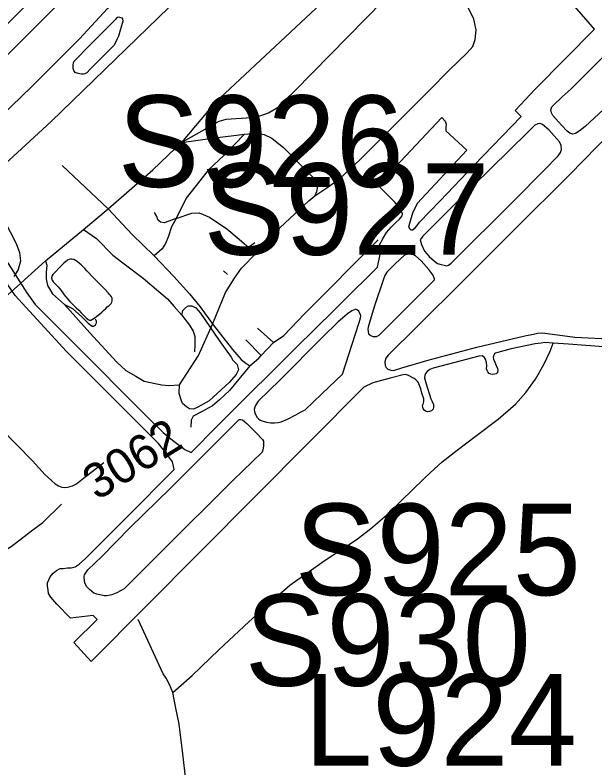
# Model space of a CAD drawing. Extents: x 2001466 to 31450019, y -30647475 to 847247.
# Drawn here: x 2059402 to 2063555, y 768658 to 774052 of the extents above; entities that cross this region are included whole.
import ezdxf

# ---------------------------------------------------------------- set-up
doc = ezdxf.new("R2010")
doc.units = 0
for name, color, linetype in [('Exist Aviation Commercial or Municipal Perimeter Paved', 7, 'Continuous'), ('Exist Hydrographic Misc Water Feature', 7, 'Continuous'), ('Exist Road Non-System Type 51', 7, 'Continuous'), ('Exist Road Primary Interstate Structure Cantilever Sign Number Label', 7, 'Continuous'), ('Exist Road Primary Interstate Structure Ovrhead Sign Number Label', 7, 'Continuous'), ('Exist Road Secondary Type 51 Number Label', 7, 'Continuous')]:
    doc.layers.add(name, color=color, linetype=linetype)

msp = doc.modelspace()

# ---------------------------------------------------------------- linework, layer by layer
at = {"layer": 'Exist Aviation Commercial or Municipal Perimeter Paved'}
for points in [[(2059403.3, 772042.5), (2059285.4, 772211.2), (2059017, 772698), (2058828, 772882.2), (2058769, 772953.1), (2058758.1, 773147.4), (2058599.8, 773010.4), (2058486.5, 773117.9), (2063351, 778047.9)], [(2061105.6, 774692.3), (2060426.1, 774032.6)], [(2059475.3, 773893.5), (2059936, 774355.4), (2059979.9, 774367.7), (2060003.9, 774367.6), (2060027.7, 774359.5), (2060045.3, 774349.8), (2060063.8, 774333.4), (2060086.1, 774308.5), (2060106.6, 774268.7), (2060113.1, 774235.2), (2060115.2, 774207.1), (2060111, 774179.2), (2060097.7, 774143), (2060064.7, 774098.2), (2059863.9, 773882), (2059834.8, 773852.9)], [(2062008, 772368.8), (2062006.5, 772373.4), (2062013.2, 772405.2), (2062038.2, 772452.7), (2062063, 772494.2), (2062095.8, 772531.5), (2062130.5, 772568.8), (2062155, 772590.3), (2062173.5, 772614), (2062175.8, 772629.9), (2062154.6, 772670.3), (2062121.5, 772711), (2062072.5, 772762), (2062033.3, 772800.8), (2061998, 772837.5), (2062161.5, 773004.2), (2062457.9, 773318.2), (2062481.3, 773291.7), (2062488.9, 773269.5), (2062486.4, 773247.6), (2062486, 773223.6), (2062637.1, 773084.5), (2062281.3, 772701.8), (2062247.8, 772632.4), (2062226.3, 772558.9), (2062219.8, 772533), (2062227.6, 772522.8), (2062237.4, 772512.6), (2062247.4, 772514.4), (2062267.7, 772528), (2062282.1, 772545.7), (2062298.6, 772569.4), (2062445.7, 772720.4), (2062690.9, 772977.4), (2063026, 773324.6), (2062982.9, 773367.4), (2063129.9, 773523.6), (2063551.6, 773951.8), (2063318.4, 774223.9)], [(2060426.1, 774032.6), (2059660.2, 773289.1), (2059113.7, 772788.8), (2059145.9, 772696.5), (2059171.6, 772602), (2059218.9, 772518.3), (2059352, 772271.3), (2059487.2, 772063), (2059547.3, 771979.3), (2059813.5, 771710.9), (2060348.1, 771174.4)], [(2059943, 773840.6), (2060062, 773961.8), (2060126.4, 774024.9), (2060133.4, 774033.8), (2060141.1, 774038.5), (2060149.4, 774037.9), (2060165.9, 774033.2), (2060172.4, 774024.9), (2060174.2, 774008.4), (2060142.9, 773901.5), (2060134.2, 773881.8)], [(2059834.8, 773852.9), (2059520.3, 773538.3), (2059304.2, 773329.3), (2059241.6, 773292.7), (2059221.6, 773285.6), (2059200.3, 773286.8), (2059167.2, 773298.6), (2059135.3, 773322.2), (2059105.8, 773348.2), (2059083.4, 773377.7), (2059069.2, 773422.6), (2059069.2, 773474.6), (2059089.3, 773506.4), (2059475.3, 773893.5)], [(2060134.2, 773881.8), (2060126.9, 773865.5), (2060108.6, 773834.2), (2059941, 773664.1), (2059915.6, 773638.1), (2059902.6, 773630.5), (2059892.6, 773628.1), (2059877.2, 773628.7), (2059854.8, 773632.8), (2059832.3, 773641.7), (2059827.6, 773647.6), (2059822.9, 773654.1), (2059819.3, 773668.8), (2059818.2, 773694.8), (2059820.5, 773710.8), (2059825.8, 773721.3), (2059943, 773840.6)], [(2063379.5, 773518.8), (2063754.6, 773894.9)], [(2063615.1, 773376.5), (2063484.6, 773253.2), (2063441.9, 773220), (2063415.6, 773204.6), (2063397.5, 773199), (2063375.6, 773205.4), (2063355.9, 773219.8), (2063314.8, 773262.6), (2063254.2, 773331.9), (2063242.6, 773352.1), (2063239.1, 773374.2), (2063245.5, 773394.1), (2063257.7, 773405.8), (2063321, 773466.5), (2063383.9, 773524)], [(2063761.7, 773307.5), (2063375.6, 772909.4), (2062981.5, 772517.4), (2062611.9, 772147), (2062285.3, 771823.6), (2062073.1, 771616), (2062056.6, 771594.3), (2062050.1, 771568.4), (2062051.5, 771542.4), (2062059.2, 771526.2), (2062071, 771516), (2062092.8, 771507.6), (2062112.8, 771505.1), (2062171.2, 771523.9), (2062352.2, 771576.2), (2062710.2, 771672.9), (2063053.9, 771753.9), (2063114.2, 771766.7), (2063144.3, 771772.1), (2063178.4, 771775.4), (2063411.7, 771744.6), (2063699.5, 771730.7)], [(2062494.1, 772255.4), (2062506.3, 772261.1), (2062524.5, 772274.8), (2062979.8, 772725.5), (2063188.2, 772939.2), (2063290.3, 773043.1), (2063308.8, 773066.8), (2063315.2, 773088.6), (2063313.8, 773116.7), (2063300.4, 773144.9), (2063224.1, 773230.5), (2063178.9, 773269.4), (2063161, 773275.8), (2063145, 773274.1), (2063124.8, 773262.5), (2063104.4, 773244.9), (2063073.8, 773213.6), (2062683.9, 772829.5), (2062322.5, 772468.9), (2062303.9, 772441.3), (2062313.3, 772409.1), (2062334.3, 772360.7), (2062367.5, 772322), (2062404.8, 772289.2), (2062428.5, 772272.7), (2062454.3, 772264.2), (2062476.2, 772259.7), (2062494.1, 772255.4)], [(2061470.4, 771724.6), (2061493.7, 771747.8), (2061997.9, 772245.5), (2062017.8, 772339.1), (2062008, 772368.8)], [(2061975.7, 771748), (2061989.8, 771749.7), (2062010, 771759.3), (2062314.2, 772065), (2062387.7, 772135.5), (2062402, 772149.3), (2062406.1, 772155.2), (2062406.2, 772161.2), (2062392.8, 772191.4), (2062365.6, 772230), (2062310.9, 772291.1), (2062269.6, 772328), (2062255.7, 772334.3), (2062237.8, 772336.6), (2062223.8, 772338.9), (2062207.8, 772337.2), (2062191.7, 772331.6), (2062124.4, 772268.9), (2062065.2, 772210.1), (2062050.7, 772186.4), (2062042.3, 772166.6), (2061976.2, 771968), (2061946.2, 771866.6), (2061931.1, 771814.9), (2061928.9, 771802.9), (2061930.5, 771784.9), (2061934.2, 771768.8), (2061942, 771760.6), (2061947.9, 771756.5), (2061965.8, 771750.2), (2061975.7, 771748)], [(2060299.3, 771113.4), (2059768.5, 771644.3), (2059403.3, 772042.5)], [(2061259.1, 771130.6), (2061287.1, 771132), (2061307.2, 771137.6), (2061353.6, 771156.6), (2061418.3, 771189.3), (2061450.7, 771208.7), (2061479, 771224.1), (2061599.3, 771337.6), (2061746.2, 771478.6), (2061840.2, 771768.7), (2061865.8, 771850.2), (2061876.5, 771884), (2061878.7, 771893.9), (2061876.9, 771904), (2061863.5, 771930.3), (2061853.6, 771938.5), (2061845.7, 771942.6), (2061837.7, 771942.8), (2061813.5, 771933.3), (2061783.1, 771911.9), (2061713.9, 771851.3), (2061605.7, 771747.5), (2061301.4, 771439.7), (2061142.3, 771287), (2061125.7, 771259.3), (2061119.4, 771243.4), (2061115, 771225.5), (2061116.7, 771211.5), (2061122.4, 771195.4), (2061135.9, 771169.1), (2061145.7, 771158.9), (2061157.5, 771148.7), (2061179.3, 771142.2), (2061203.2, 771135.7), (2061235.1, 771131.1), (2061259.1, 771130.6)], [(2063255.1, 771701), (2063196.9, 771705), (2063170.8, 771701.5), (2063126.7, 771696.4), (2062956, 771659.9), (2062875.6, 771639.6), (2062843.4, 771630.2), (2062835.3, 771624.4), (2062829, 771610.5), (2062826.7, 771598.5), (2062828.5, 771586.5), (2062838, 771564.3), (2062847.6, 771542.1), (2062857.1, 771519.9), (2062858.9, 771507.9), (2062856.5, 771491.9), (2062846.3, 771482.1), (2062836.3, 771478.3), (2062822.2, 771476.6), (2062808.3, 771478.9), (2062796.4, 771485.2), (2062788.6, 771495.3), (2062782.8, 771505.4), (2062779.1, 771517.5), (2062779.5, 771539.5), (2062778, 771563.5), (2062770.5, 771585.7), (2062764.7, 771597.8), (2062756.8, 771604), (2062747, 771610.2), (2062722.9, 771608.7), (2062552, 771562.2), (2062397.1, 771521.3), (2062372.9, 771511.8), (2062352.7, 771498.2), (2062342.4, 771484.4), (2062336.1, 771470.6), (2062333.7, 771452.6), (2062345, 771416.4), (2062369.3, 771333.9), (2062378.6, 771301.7), (2062388.3, 771283.5), (2062397.8, 771261.3), (2062399.4, 771243.3), (2062395.2, 771229.4), (2062384.9, 771217.6), (2062370.8, 771211.9), (2062356.8, 771210.1), (2062340.8, 771214.5), (2062331, 771220.7), (2062325.2, 771232.8), (2062321.4, 771240.9), (2062319.7, 771254.9), (2062323.9, 771264.8), (2062330.2, 771282.7), (2062328.7, 771302.7), (2062315.5, 771343), (2062308.1, 771375.1), (2062289.1, 771421.5), (2062273.4, 771437.9), (2062259.6, 771448.1), (2062220, 771468.9), (2062198.2, 771477.4), (2062182.2, 771475.7), (2062087.7, 771451.7), (2061965, 771418.2), (2061900.3, 771386.6), (2059946.6, 769419.6), (2059822.1, 769557.1), (2059989.6, 769720.3), (2059960.8, 769751.1), (2059798.4, 769730.4), (2059700.5, 769832.4), (2059657.5, 769881.3), (2059642, 769907.6), (2059638.5, 769933.7), (2059635.1, 769959.7), (2059635.6, 769983.7), (2059644, 770005.5), (2059654.5, 770027.3), (2059675, 770052.9), (2059699.4, 770072.4), (2059725.7, 770085.9), (2059747.7, 770087.4), (2059777.8, 770090.8), (2059803.8, 770092.3), (2059831.9, 770099.7), (2059860.3, 770117.1), (2059907.1, 770158.2), (2060027.6, 770279.7), (2060203.2, 770454.1), (2060541.3, 770796.2), (2060530.6, 770851.9), (2060492, 770903.5), (2060429.7, 770982.9), (2060299.3, 771113.4)], [(2060348.1, 771174.4), (2060461.9, 771060.2), (2060517.7, 771015.1), (2060569.2, 770976.5), (2060618.6, 770940), (2060663.3, 770918.9), (2060850.6, 771106.9), (2061470.4, 771724.6)], [(2064623.4, 771102.3), (2064478.9, 771406.8), (2064371, 771609), (2064359.2, 771619.2), (2064327.4, 771627.9), (2063941.9, 771655.8), (2063646.3, 771673.8), (2063364.7, 771693.6), (2063255.1, 771701)], [(2060059.7, 769891), (2060039.7, 769891.5), (2059987.9, 769902.5), (2059966.1, 769911), (2059936.6, 769935.6), (2059913.1, 769958), (2059901.6, 769984.3), (2059896.3, 770020.4), (2059896.6, 770032.4), (2059900.8, 770042.3), (2059923.5, 770077.8), (2060023.4, 770171.8), (2060227.7, 770379.6), (2060515.5, 770661.8), (2060989.2, 771136.1), (2061007.6, 771153.7), (2061019.6, 771155.5), (2061031.5, 771151.2), (2061063, 771126.6), (2061131.6, 771057.2), (2061174.7, 771012.3), (2061180.4, 771000.2), (2061182.2, 770990.1), (2061181.6, 770962.2), (2061177.2, 770938.2), (2061170.8, 770920.4), (2060964.7, 770718.6), (2060448.2, 770207.1), (2060182.7, 769940.5), (2060132.2, 769913.6), (2060095.8, 769898.3), (2060059.7, 769891)]]:
    msp.add_lwpolyline(points, dxfattribs=at)
at = {"layer": 'Exist Hydrographic Misc Water Feature'}
msp.add_lwpolyline([(2059823.8, 771970.2), (2059839.8, 771954), (2059858.1, 771938.3), (2059875.9, 771918.2), (2059896, 771898.5), (2059912, 771882.2), (2059925.8, 771870.4), (2059936.2, 771866.4), (2059946.1, 771866.5), (2059957.9, 771872.4), (2059976.2, 771884.3), (2059988.1, 771894.6), (2060007.8, 771908.7), (2060023.8, 771922.5), (2060035.9, 771934.5), (2060051.9, 771948.7), (2060061.5, 771960.6), (2060074, 771968.9), (2060081.6, 771976.6), (2060089.8, 771984.7), (2060095.7, 771994.7), (2060097.8, 772004.6), (2060097.8, 772014.7), (2060097.4, 772022.9), (2060093.5, 772032.8), (2060085.9, 772042.5), (2060079.5, 772050.8), (2060071.3, 772060.5), (2060043.7, 772090.7), (2060021.5, 772112.7), (2059997.3, 772136.6), (2059973.7, 772160.5), (2059949.3, 772184.5), (2059931.3, 772204.3), (2059917.3, 772220.2), (2059901.4, 772236.4), (2059889.5, 772248.3), (2059875.1, 772262.3), (2059863.2, 772272.2), (2059847.2, 772286), (2059835.3, 772294.3), (2059823.2, 772300.2), (2059809.5, 772302.3), (2059799.2, 772302.2), (2059789.2, 772300.1), (2059781.2, 772298), (2059775.4, 772294), (2059765.2, 772286.3), (2059751.3, 772274.2), (2059735.5, 772257.9), (2059719.3, 772240.1), (2059695.3, 772216.1), (2059683.6, 772204.1), (2059673.3, 772193.9), (2059665.3, 772181.7), (2059663.3, 772169.9), (2059667.4, 772153.8), (2059675.8, 772142), (2059685.4, 772132), (2059697.5, 772120), (2059711.9, 772106.1), (2059723.6, 772090.1), (2059731.8, 772077.9), (2059743.5, 772062), (2059751.9, 772050.2), (2059765.6, 772034.3), (2059795.7, 772000.1), (2059823.8, 771970.2)], dxfattribs=at)
at = {"layer": 'Exist Road Non-System Type 51'}
for p, q in [((2060068.9, 772664.8), (2059739.5, 772975)), ((2060068.9, 772664.8), (2060389.7, 772942.5)), ((2059893.4, 772515.2), (2060068.9, 772664.8)), ((2059620.3, 772291.8), (2059893.4, 772515.2)), ((2059417.3, 772107.8), (2059620.3, 772291.8)), ((2060924.8, 772193.5), (2060895.4, 772220.1)), ((2061252.3, 771705), (2061137.4, 771809.2)), ((2061165.6, 771613.9), (2061055.1, 771724.6)), ((2061165.6, 771613.9), (2061252.3, 771705))]:
    msp.add_line(p, q, dxfattribs=at)
for points in [[(2062552.8, 774215.7), (2062433.5, 774336.1), (2062253.7, 774518.3), (2062195.1, 774570.3), (2062151.8, 774583.4), (2062110.6, 774579), (2062071.6, 774572.5), (2062019.6, 774544.3), (2061915.5, 774438), (2060831.9, 773423.6), (2060595.3, 773138.5)], [(2060595.3, 773138.5), (2060864.4, 773292.8), (2060914.2, 773305.8), (2061022.6, 773314.5), (2061128.8, 773321), (2061217.6, 773352.4), (2061282.7, 773389.3), (2061404, 773506.4), (2062292.7, 774417.4)], [(2060580.4, 771402.5), (2060717, 771613.9), (2060818.8, 771841.7), (2060909.9, 772065.1), (2060972.7, 772168.1), (2061024.7, 772239.7), (2061130.9, 772348.2), (2061267.5, 772500), (2061505.9, 772720.2), (2061549.3, 772757), (2061633.8, 772815.6), (2061724.8, 772878.5), (2061872.2, 773014.1), (2062368.5, 773511.9), (2062513.7, 773660.4), (2062639.5, 773781.9), (2062680.6, 773827.4), (2062698, 773877.3), (2062704.5, 773946.7), (2062687.1, 774022.7), (2062648.1, 774107.3), (2062611.3, 774163.7), (2062552.8, 774215.7)], [(2061044.3, 773199.5), (2060899, 773047.7), (2060784.2, 772941.4), (2060699.6, 772830.8), (2060628.1, 772739.7), (2060556.6, 772594.4)], [(2060595.3, 773138.5), (2060831.9, 773172.4), (2061044.3, 773199.5)], [(2061044.3, 773199.5), (2061128.8, 773206), (2061185.1, 773197.3), (2061241.5, 773171.3), (2061326, 773101.9), (2061449.6, 772976.1), (2061544.9, 772880.7), (2061564.4, 772848.1), (2061566.6, 772817.8), (2061560.1, 772785.2), (2061549.3, 772757)], [(2060389.7, 772942.5), (2060550.1, 773098.3), (2060595.3, 773138.5)], [(2060068.9, 772664.8), (2060240.1, 772480.5), (2060398.4, 772326.5)], [(2060556.6, 772594.4), (2060469.9, 772562.9), (2060443.9, 772569.4), (2060424.4, 772584.6), (2060417.9, 772608.5), (2060400.5, 772638.8)], [(2060556.6, 772594.4), (2060667.1, 772632.3), (2060721.3, 772634.5), (2060795, 772604.1), (2060918.5, 772519.5), (2061007.4, 772446.9), (2061044.3, 772412.2), (2061068.1, 772394.8), (2061087.6, 772399.1), (2061120.1, 772423)], [(2059397, 772177.9), (2059425.2, 772225.6), (2059444.7, 772290.7), (2059436, 772349.2), (2059412.2, 772412.2), (2059327.7, 772580.3)], [(2060556.6, 772594.4), (2060521.9, 772534.7), (2060500.2, 772467.5), (2060480.7, 772415.4), (2060456.9, 772378.5), (2060398.4, 772326.5)], [(2059893.4, 772515.2), (2059984.4, 772452.3), (2060101.4, 772333), (2060173, 772276.6), (2060320.3, 772166), (2060430.9, 772072.7), (2060493.7, 772019.6), (2060541.4, 771965.3), (2060597.8, 771902.4)], [(2061252.3, 771705), (2061326, 771757.1), (2061475.6, 771911.1), (2062002.2, 772442.5)], [(2060398.4, 772326.5), (2060539.2, 772179), (2060652, 772055.3), (2060727.8, 771962.1), (2060821, 771833), (2060959.7, 771655.2), (2061022.6, 771583.6), (2061055.1, 771557.6), (2061083.3, 771538)], [(2059620.3, 772291.8), (2059631.1, 772259.2), (2059624.6, 772207.2), (2059624.6, 772161.6), (2059635.4, 772113.9), (2059670.1, 772055.3), (2059756.8, 771979.4)], [(2058038.5, 770709.5), (2058202, 770876), (2058373.9, 771083.7), (2058547.9, 771265), (2058696.1, 771436.8), (2058935.5, 771663), (2059162.4, 771882.8), (2059417.3, 772107.8)], [(2059756.8, 771979.4), (2059813.2, 771950.1), (2059880.4, 771889.4), (2059925.9, 771843.9), (2059954.1, 771824.3), (2059964.9, 771822.2), (2059977.9, 771833), (2059986.6, 771846), (2059986.6, 771859), (2059977.9, 771874.2)], [(2059756.8, 771979.4), (2059936.7, 771776.6), (2060131.8, 771564.1), (2060194.6, 771505.5), (2060268.3, 771464.3), (2060326.8, 771429.6), (2060404.9, 771412.2), (2060452.6, 771403.6), (2060500.2, 771399.2), (2060580.4, 771402.5)], [(2060597.8, 771902.4), (2060604.3, 771935), (2060628.1, 771958.8), (2060643.3, 771969.7), (2060669.3, 771969.7), (2060697.5, 771954.5), (2060730, 771915.4), (2060864.4, 771721.3), (2060948.9, 771602), (2060961.9, 771580.3)], [(2060597.8, 771902.4), (2060652, 771830.9), (2060678, 771787.5), (2060688.8, 771748.4), (2060688.8, 771692), (2060686.6, 771640)], [(2060531.5, 769197.4), (2060670, 769320.5), (2060861.8, 769504.6), (2061075.9, 769704.3), (2061257.3, 769868.6), (2061369.3, 769968.3), (2061491.1, 770053.8), (2061616.9, 770141.2), (2061746.6, 770226.6), (2061846, 770292.5), (2061947.6, 770370.5), (2062063.7, 770472.1), (2062167.7, 770572), (2062328.9, 770728.7), (2062373.8, 770771.8), (2062461.4, 770850), (2062569.2, 770935.8), (2062697.2, 771033.2), (2062861.7, 771157.8), (2062985.9, 771263.3), (2063059.6, 771347.8), (2063129.6, 771444.3), (2063189.7, 771549.1), (2063233.7, 771644.2), (2063255.1, 771701)], [(2061083.3, 771538), (2061148.3, 771594.4), (2061165.6, 771613.9)], [(2060961.9, 771580.3), (2060992.2, 771547.8), (2061003.1, 771510.9), (2060985.7, 771476.2), (2060935.9, 771419.8), (2060792.8, 771287.5), (2060710.5, 771242), (2060680.1, 771228.9), (2060652, 771231.1), (2060630.3, 771244.1), (2060602.1, 771268), (2060591.3, 771296.2), (2060578.3, 771341.7), (2060580.4, 771402.5)], [(2061083.3, 771538), (2060938, 771362.3), (2060866.5, 771295.1), (2060816.7, 771251.7), (2060736.5, 771208.3), (2060678, 771179.1), (2060662.8, 771148.7), (2060660.6, 771098.8)], [(2059297.3, 771092.8), (2059417.6, 770970.3), (2059528.2, 770857.5), (2059618.1, 770758.3), (2059662.5, 770717.1), (2059688.5, 770693.2), (2059714.6, 770678), (2059738.4, 770670.4), (2059757.9, 770667.2), (2059778.5, 770669.3), (2059798, 770674.8), (2059813.2, 770680.2), (2059841.3, 770694.3), (2059868.4, 770716), (2059892.3, 770734.4), (2060037.3, 770847.5)], [(2058653.6, 770021.3), (2058723, 770015.9), (2058801, 770023.5), (2058890.9, 770041.9), (2059026.4, 770082.1), (2059223.6, 770157.4), (2059302.8, 770200.8), (2059375.4, 770244.2), (2059519.5, 770356.5), (2059601, 770415.9), (2059735.6, 770547.6)], [(2060531.5, 769197.4), (2060508.7, 769255.8), (2060485.6, 769300.3), (2060462.3, 769332.8), (2060283.5, 769720.4)], [(2060626.8, 768498.2), (2060624.8, 768573.4), (2060604.5, 768757.9), (2060576.9, 768970.4), (2060551.5, 769097), (2060531.5, 769197.4)]]:
    msp.add_lwpolyline(points, dxfattribs=at)

# ---------------------------------------------------------------- texts
at = {"layer": 'Exist Road Primary Interstate Structure Cantilever Sign Number Label'}
msp.add_text('L924', height=656.17, dxfattribs=at).set_placement((2061472.7, 768673.6))
at = {"layer": 'Exist Road Primary Interstate Structure Ovrhead Sign Number Label'}
for s, p in [('S926', (2060137.4, 772820.6)), ('S927', (2060751.4, 772334.4)), ('S925', (2061405.3, 769895.4)), ('S930', (2061046.5, 769246))]:
    msp.add_text(s, height=656.17, dxfattribs=at).set_placement(p)
at = {"layer": 'Exist Road Secondary Type 51 Number Label'}
msp.add_text('3062', height=250, rotation=31.918, dxfattribs=at).set_placement((2059989.3, 770569.5))

doc.saveas('drawing.dxf')
